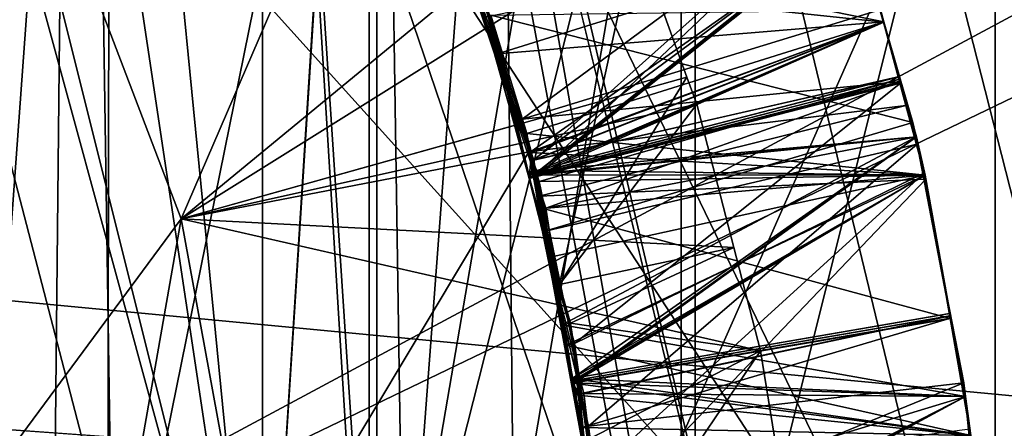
# Model space of a CAD drawing. Extents: x 0 to 200, y 18 to 95.
# Tile 163 of 491: x 74.334 to 75.006, y 47.488 to 47.767. Entities that reach past the tile are written whole.
import ezdxf

# ---------------------------------------------------------------- set-up
doc = ezdxf.new("R2010")
doc.units = 0

msp = doc.modelspace()

# ---------------------------------------------------------------- linework, layer by layer
for points in [[(76.999992, 51.891266, 261.314575), (74.999992, 50.127995, 260.762146), (76.999992, 47.227016, 260.25)], [(74.999992, 47.227016, 281.899994), (76.999992, 51.891266, 280.685425), (76.999992, 47.227016, 281.75)], [(74.999992, 50.127995, 281.237854), (76.999992, 51.891266, 280.685425), (74.999992, 47.227016, 281.899994)], [(77.499992, 51.891266, 36.314583), (74.999992, 51.891266, 36.314583), (77.499992, 47.227016, 35.25)], [(74.999992, 51.891266, 36.314583), (74.999992, 49.619118, 35.519524), (77.499992, 47.227016, 35.25)], [(74.999992, 49.619118, 56.480476), (77.499992, 51.891266, 55.685417), (77.499992, 47.227016, 56.75)], [(68.999992, 51.352016, 263.855286), (76.999992, 47.227016, 262.75), (68.999992, 47.227016, 262.75)], [(68.999992, 51.352016, 263.855286), (76.999992, 51.352016, 263.855286), (76.999992, 47.227016, 262.75)], [(76.999992, 51.352016, 278.144714), (68.999992, 51.352016, 278.144714), (68.999992, 47.227016, 279.25)], [(76.999992, 47.227016, 279.25), (76.999992, 51.352016, 278.144714), (68.999992, 47.227016, 279.25)], [(91.499992, 47.227016, 263.5), (33.5, 50.977016, 264.504822), (33.5, 47.227016, 263.5)], [(91.499992, 50.977016, 264.504822), (33.5, 50.977016, 264.504822), (91.499992, 47.227016, 263.5)], [(91.499992, 50.977016, 277.495178), (91.499992, 47.227016, 278.5), (33.5, 47.227016, 278.5)], [(33.5, 50.977016, 277.495178), (91.499992, 50.977016, 277.495178), (33.5, 47.227016, 278.5)], [(59.860767, 48.947891, 34.165962), (77.999992, 50.484303, 34.450539), (77.999992, 47.227016, 34)], [(77.999992, 50.484303, 57.549461), (59.935822, 48.507076, 57.924049), (77.999992, 47.227016, 58)], [(122.799995, 47.227016, 285), (66.999992, 50.376331, 284.641174), (66.999992, 47.227016, 285)], [(122.799995, 50.376331, 284.641174), (66.999992, 50.376331, 284.641174), (122.799995, 47.227016, 285)], [(69.499992, 50.185715, 281.490784), (74.999992, 50.127995, 281.237854), (69.499992, 47.227016, 281.899994)], [(74.999992, 50.127995, 281.237854), (74.999992, 47.227016, 281.899994), (69.499992, 47.227016, 281.899994)], [(74.999992, 50.127995, 260.762146), (74.708519, 47.829182, 260.122925), (74.999992, 47.227016, 260.100006)], [(76.999992, 47.227016, 260.25), (74.999992, 50.127995, 260.762146), (74.999992, 47.227016, 260.100006)], [(74.999992, 49.953873, 35.653297), (74.382217, 49.787804, 36.298222), (74.999992, 47.227016, 35.299999)], [(74.999992, 49.619118, 35.519524), (74.999992, 49.953873, 35.653297), (74.999992, 47.227016, 35.299999)], [(118.275154, 47.227016, 282.913177), (34.840733, 49.815205, 282.572418), (34.499989, 47.227016, 282.913177)], [(117.93441, 49.815205, 282.572418), (34.840733, 49.815205, 282.572418), (118.275154, 47.227016, 282.913177)], [(54.159252, 49.815205, 263.253906), (98.615891, 49.815205, 263.253906), (54.499992, 47.227016, 262.913177)], [(98.615891, 49.815205, 263.253906), (98.275146, 47.227016, 262.913177), (54.499992, 47.227016, 262.913177)], [(74.382217, 49.787804, 36.298222), (74.366013, 48.199017, 36.009796), (74.999992, 47.227016, 35.299999)], [(74.999992, 49.619118, 35.519524), (74.999992, 47.227016, 35.299999), (74.999992, 47.227016, 35.25)], [(77.499992, 47.227016, 35.25), (74.999992, 49.619118, 35.519524), (74.999992, 47.227016, 35.25)], [(74.999992, 48.430634, 56.682407), (74.999992, 49.619118, 56.480476), (77.499992, 47.227016, 56.75)], [(74.703835, 47.827763, 257.018188), (96.177795, 49.060005, 257.132416), (95.999992, 47.227016, 257)], [(74.258644, 48.191635, 35.544403), (74.499992, 49.032272, 35.656353), (74.499992, 47.227016, 35.5)], [(74.499992, 49.032272, 56.343647), (74.396049, 48.285057, 56.446556), (74.499992, 47.227016, 56.5)], [(74.499992, 49.032272, 35.656353), (74.499992, 48.066658, 36.93882), (74.499992, 47.227016, 35.5)], [(74.499992, 48.066658, 55.06118), (74.499992, 49.032272, 56.343647), (74.499992, 47.227016, 56.5)], [(59.999996, 47.227016, 34.000015), (59.860767, 48.947891, 34.165962), (77.999992, 47.227016, 34)], [(76.999992, 47.227016, 37.75), (73.999992, 48.83651, 37.90852), (73.999992, 47.227016, 37.75)], [(76.999992, 48.83651, 37.90852), (73.999992, 48.83651, 37.90852), (76.999992, 47.227016, 37.75)], [(76.999992, 48.83651, 54.09148), (76.999992, 47.227016, 54.25), (73.999992, 47.227016, 54.25)], [(73.999992, 48.83651, 54.09148), (76.999992, 48.83651, 54.09148), (73.999992, 47.227016, 54.25)], [(74.08963, 48.729534, 55.816177), (74.375809, 48.806431, 56.31469), (74.113594, 47.240868, 56.000816)], [(74.375809, 48.806431, 56.31469), (74.398743, 47.305355, 56.476261), (74.113594, 47.240868, 56.000816)], [(74.375809, 48.806431, 56.31469), (74.582993, 48.213562, 56.40097), (74.398743, 47.305355, 56.476261)], [(73.999992, 48.670685, 38.742188), (76.999992, 47.227016, 38.599998), (73.999992, 47.227016, 38.599998)], [(73.999992, 48.670685, 38.742188), (76.999992, 48.670685, 38.742188), (76.999992, 47.227016, 38.599998)], [(76.999992, 47.227016, 53.400002), (76.999992, 48.670685, 53.257812), (73.999992, 47.227016, 53.400002)], [(76.999992, 48.670685, 53.257812), (73.999992, 48.670685, 53.257812), (73.999992, 47.227016, 53.400002)], [(74.795242, 48.49379, 35.567165), (75.118851, 48.519714, 35.353676), (75.118851, 47.227016, 35.275486)], [(75.118851, 48.519714, 56.646324), (74.795242, 48.49379, 56.432835), (74.795242, 47.227016, 56.50946)], [(75.118851, 47.227016, 56.724514), (75.118851, 48.519714, 56.646324), (74.795242, 47.227016, 56.50946)], [(77.999992, 47.227016, 58), (59.935822, 48.507076, 57.924049), (59.999996, 47.227016, 57.999981)], [(74.578041, 48.45496, 35.886978), (74.795242, 48.49379, 35.567165), (74.795242, 47.227016, 35.49054)], [(74.795242, 48.49379, 56.432835), (74.578041, 48.45496, 56.113022), (74.578041, 47.227016, 56.187298)], [(74.795242, 47.227016, 56.50946), (74.795242, 48.49379, 56.432835), (74.578041, 47.227016, 56.187298)], [(74.795242, 47.227016, 35.49054), (74.795242, 48.49379, 35.567165), (75.118851, 47.227016, 35.275486)], [(74.500015, 48.409077, 36.264835), (74.578041, 48.45496, 35.886978), (74.578041, 47.227016, 35.812702)], [(74.578041, 48.45496, 56.113022), (74.500015, 48.409077, 55.735165), (74.500015, 47.227016, 55.806667)], [(74.578041, 47.227016, 56.187298), (74.578041, 48.45496, 56.113022), (74.500015, 47.227016, 55.806667)], [(74.578041, 47.227016, 35.812702), (74.578041, 48.45496, 35.886978), (74.795242, 47.227016, 35.49054)], [(74.999992, 47.966167, 56.674438), (74.999992, 48.430634, 56.682407), (74.999992, 47.227016, 56.75)], [(74.999992, 48.430634, 56.682407), (77.499992, 47.227016, 56.75), (74.999992, 47.227016, 56.75)], [(74.500015, 47.227016, 36.193333), (74.500015, 48.409077, 36.264835), (74.578041, 47.227016, 35.812702)], [(74.57296, 48.363075, 36.643688), (74.500015, 48.409077, 36.264835), (74.500015, 47.227016, 36.193333)], [(74.500015, 48.409077, 55.735165), (74.57296, 48.363075, 55.356312), (74.57296, 47.227016, 55.42503)], [(74.500015, 47.227016, 55.806667), (74.500015, 48.409077, 55.735165), (74.57296, 47.227016, 55.42503)], [(74.57296, 47.227016, 36.57497), (74.57296, 48.363075, 36.643688), (74.500015, 47.227016, 36.193333)], [(74.785851, 47.227016, 36.900002), (74.57296, 48.363075, 36.643688), (74.57296, 47.227016, 36.57497)], [(74.785851, 48.065937, 36.950745), (74.57296, 48.363075, 36.643688), (74.785851, 47.227016, 36.900002)], [(74.57296, 48.363075, 55.356312), (74.785851, 48.065937, 55.049255), (74.57296, 47.227016, 55.42503)], [(74.396049, 48.285057, 56.446556), (74.395439, 47.923687, 56.468037), (74.499992, 47.227016, 56.5)], [(74.356216, 47.227016, 35.943783), (74.11348, 48.242287, 35.614552), (74.089874, 46.691837, 35.515488)], [(74.363289, 47.932915, 35.961487), (74.11348, 48.242287, 35.614552), (74.356216, 47.227016, 35.943783)], [(74.398743, 47.305355, 56.476261), (74.582993, 48.213562, 56.40097), (74.596794, 47.305328, 56.430603)], [(74.582993, 48.213562, 56.40097), (74.663681, 48.193775, 56.249481), (74.596794, 47.305328, 56.430603)], [(74.366013, 48.199017, 36.009796), (74.363289, 47.932915, 35.961487), (74.999992, 47.227016, 35.299999)], [(74.596794, 47.305328, 56.430603), (74.663681, 48.193775, 56.249481), (74.673195, 47.227016, 56.373203)], [(74.663681, 48.193775, 56.249481), (74.999992, 47.966167, 56.674438), (74.673195, 47.227016, 56.373203)], [(74.258057, 48.113819, 35.540474), (74.258644, 48.191635, 35.544403), (74.499992, 47.227016, 35.5)], [(74.34758, 47.885811, 262.75), (74.206192, 48.118694, 262.75), (73.037193, 45.727478, 262.75)], [(74.252029, 47.320023, 35.500412), (74.258057, 48.113819, 35.540474), (74.499992, 47.227016, 35.5)], [(74.499992, 48.066658, 36.93882), (74.785851, 48.065937, 36.950745), (74.499992, 46.387371, 36.93882)], [(74.499992, 47.227016, 35.5), (74.499992, 48.066658, 36.93882), (74.499992, 46.387371, 36.93882)], [(74.785851, 47.227016, 55.100002), (74.499992, 48.066658, 55.06118), (74.499992, 46.387371, 55.06118)], [(74.499992, 48.066658, 55.06118), (74.499992, 47.227016, 56.5), (74.499992, 46.387371, 55.06118)], [(74.785851, 48.065937, 55.049255), (74.499992, 48.066658, 55.06118), (74.785851, 47.227016, 55.100002)], [(74.785851, 48.065937, 36.950745), (74.785851, 47.227016, 36.900002), (74.499992, 46.387371, 36.93882)], [(74.57296, 47.227016, 55.42503), (74.785851, 48.065937, 55.049255), (74.785851, 47.227016, 55.100002)], [(74.999992, 47.966167, 56.674438), (74.999992, 47.227016, 56.700001), (74.673195, 47.227016, 56.373203)], [(74.999992, 47.966167, 56.674438), (74.999992, 47.227016, 56.75), (74.999992, 47.227016, 56.700001)], [(74.24707, 47.947014, 257.75), (74.34758, 47.885811, 257.75), (74.24707, 46.507015, 257.75)], [(74.34758, 47.885811, 257.75), (74.582047, 47.949329, 257.992737), (74.444519, 47.631191, 257.75)], [(74.582047, 47.949329, 257.992737), (74.678261, 47.696594, 257.992737), (74.444519, 47.631191, 257.75)], [(74.582047, 47.949329, 257.992737), (74.61734, 47.860664, 258.134644), (74.678261, 47.696594, 257.992737)], [(74.363289, 47.932915, 35.961487), (74.356216, 47.227016, 35.943783), (74.999992, 47.227016, 35.299999)], [(74.395439, 47.923687, 56.468037), (74.297081, 47.788548, 56.314686), (74.394569, 47.413872, 56.498337)], [(74.395439, 47.923687, 56.468037), (74.394569, 47.413872, 56.498337), (74.499992, 47.227016, 56.5)], [(74.444519, 47.631191, 262.75), (74.34758, 47.885811, 262.75), (73.037193, 45.727478, 262.75)], [(74.34758, 47.885811, 257.75), (74.444519, 47.631191, 257.75), (74.24707, 46.507015, 257.75)], [(74.737488, 47.872231, 262.396576), (74.34758, 47.885811, 262.75), (74.444519, 47.631191, 262.75)], [(74.754585, 47.824928, 262.394653), (74.737488, 47.872231, 262.396576), (74.444519, 47.631191, 262.75)], [(74.678261, 47.696594, 257.992737), (74.61734, 47.860664, 258.134644), (74.683319, 47.67701, 258.122162)], [(74.61734, 47.860664, 258.134644), (74.905495, 47.833241, 258.275909), (74.683319, 47.67701, 258.122162)], [(74.896523, 47.861233, 262.008362), (74.62603, 47.83683, 262.160889), (74.677383, 47.699154, 262.151489)], [(74.639427, 47.799797, 258.830505), (74.897064, 47.860348, 258.977478), (74.685135, 47.671242, 258.821777)], [(74.640564, 47.797081, 260.230286), (74.897064, 47.860348, 260.377472), (74.686058, 47.660496, 260.2211)], [(74.647621, 47.794682, 259.530029), (74.897064, 47.860348, 259.67749), (74.924088, 47.765366, 259.671997)], [(74.921425, 47.773716, 262.003296), (74.896523, 47.861233, 262.008362), (74.677383, 47.699154, 262.151489)], [(74.897064, 47.860348, 258.977478), (74.924088, 47.765366, 258.971985), (74.685135, 47.671242, 258.821777)], [(74.897064, 47.860348, 260.377472), (74.924088, 47.765366, 260.371979), (74.686058, 47.660496, 260.2211)], [(74.897064, 47.860348, 258.977478), (74.905396, 47.834843, 259.20694), (74.924088, 47.765366, 258.971985)], [(74.897064, 47.860348, 259.67749), (74.905396, 47.834843, 259.906921), (74.924088, 47.765366, 259.671997)], [(74.897064, 47.860348, 260.377472), (74.905396, 47.834843, 260.606934), (74.924088, 47.765366, 260.371979)], [(74.62603, 47.83683, 262.160889), (74.645782, 47.788109, 262.329651), (74.677383, 47.699154, 262.151489)], [(74.635979, 47.826469, 260.932159), (74.904961, 47.836185, 261.076172), (74.682053, 47.658623, 260.921051)], [(74.904961, 47.836185, 261.076172), (74.92408, 47.765388, 261.072083), (74.682053, 47.658623, 260.921051)], [(74.904961, 47.836185, 261.076172), (74.90905, 47.821301, 261.306152), (74.92408, 47.765388, 261.072083)], [(74.905396, 47.834843, 260.606934), (74.630547, 47.824535, 260.76004), (74.924141, 47.765411, 260.602905)], [(74.905396, 47.834843, 258.506927), (74.639931, 47.800026, 258.658508), (74.684616, 47.671062, 258.64975)], [(74.905396, 47.834843, 259.906921), (74.640968, 47.797157, 260.058289), (74.687775, 47.66106, 260.049072)], [(74.905396, 47.834843, 259.20694), (74.64193, 47.792717, 259.358002), (74.686951, 47.662395, 259.349182)], [(74.905495, 47.833241, 258.275909), (74.923828, 47.765324, 258.272003), (74.683319, 47.67701, 258.122162)], [(74.924141, 47.765411, 258.50293), (74.905396, 47.834843, 258.506927), (74.684616, 47.671062, 258.64975)], [(74.924141, 47.765411, 259.202911), (74.905396, 47.834843, 259.20694), (74.686951, 47.662395, 259.349182)], [(74.924141, 47.765411, 259.902924), (74.905396, 47.834843, 259.906921), (74.687775, 47.66106, 260.049072)], [(74.708519, 47.829182, 260.122925), (74.703835, 47.827763, 257.018188), (74.849991, 47.227016, 257)], [(74.849991, 47.227016, 260.100006), (74.708519, 47.829182, 260.122925), (74.849991, 47.227016, 257)], [(74.999992, 47.227016, 260.100006), (74.708519, 47.829182, 260.122925), (74.849991, 47.227016, 260.100006)], [(74.905495, 47.833241, 258.275909), (74.905396, 47.834843, 258.506927), (74.923828, 47.765324, 258.272003)], [(74.905396, 47.834843, 258.506927), (74.924141, 47.765411, 258.50293), (74.923828, 47.765324, 258.272003)], [(74.905396, 47.834843, 259.20694), (74.924141, 47.765411, 259.202911), (74.924088, 47.765366, 258.971985)], [(74.905396, 47.834843, 259.906921), (74.924141, 47.765411, 259.902924), (74.924088, 47.765366, 259.671997)], [(74.905396, 47.834843, 260.606934), (74.924141, 47.765411, 260.602905), (74.924088, 47.765366, 260.371979)], [(74.789734, 47.727722, 262.390717), (74.754585, 47.824928, 262.394653), (74.444519, 47.631191, 262.75)], [(74.630547, 47.824535, 260.76004), (74.635979, 47.826469, 260.932159), (74.683617, 47.676464, 260.749969)], [(74.924141, 47.765411, 260.602905), (74.630547, 47.824535, 260.76004), (74.683617, 47.676464, 260.749969)], [(74.683617, 47.676464, 260.749969), (74.635979, 47.826469, 260.932159), (74.682053, 47.658623, 260.921051)], [(74.645782, 47.788109, 262.329651), (74.754585, 47.824928, 262.394653), (74.702782, 47.586334, 262.316223)], [(74.754585, 47.824928, 262.394653), (74.789734, 47.727722, 262.390717), (74.702782, 47.586334, 262.316223)], [(74.703835, 47.827763, 257.018188), (95.999992, 47.227016, 257), (74.849991, 47.227016, 257)], [(74.90905, 47.821301, 261.306152), (74.651428, 47.768467, 261.456207), (74.660538, 47.743713, 261.454529)], [(74.924141, 47.765411, 261.302917), (74.90905, 47.821301, 261.306152), (74.660538, 47.743713, 261.454529)], [(74.90905, 47.821301, 261.306152), (74.924141, 47.765411, 261.302917), (74.92408, 47.765388, 261.072083)], [(74.639931, 47.800026, 258.658508), (74.639427, 47.799797, 258.830505), (74.684616, 47.671062, 258.64975)], [(74.639427, 47.799797, 258.830505), (74.685135, 47.671242, 258.821777), (74.684616, 47.671062, 258.64975)], [(74.640968, 47.797157, 260.058289), (74.640564, 47.797081, 260.230286), (74.687775, 47.66106, 260.049072)], [(74.687775, 47.66106, 260.049072), (74.640564, 47.797081, 260.230286), (74.686058, 47.660496, 260.2211)], [(74.64193, 47.792717, 259.358002), (74.647621, 47.794682, 259.530029), (74.686951, 47.662395, 259.349182)], [(74.686951, 47.662395, 259.349182), (74.647621, 47.794682, 259.530029), (74.681473, 47.661053, 259.52121)], [(74.647621, 47.794682, 259.530029), (74.924088, 47.765366, 259.671997), (74.681473, 47.661053, 259.52121)], [(74.394569, 47.413872, 56.498337), (74.297081, 47.788548, 56.314686), (74.301239, 47.247318, 56.313503)], [(74.677383, 47.699154, 262.151489), (74.645782, 47.788109, 262.329651), (74.702782, 47.586334, 262.316223)], [(74.651428, 47.768467, 261.456207), (74.655899, 47.770103, 261.628357), (74.660538, 47.743713, 261.454529)], [(74.655899, 47.770103, 261.628357), (74.921593, 47.773739, 261.772552), (74.943932, 47.696957, 261.768097)], [(74.655899, 47.770103, 261.628357), (74.943932, 47.696957, 261.768097), (74.691071, 47.622253, 261.618622)], [(74.68055, 47.689373, 261.450806), (74.655899, 47.770103, 261.628357), (74.691071, 47.622253, 261.618622)], [(74.660538, 47.743713, 261.454529), (74.655899, 47.770103, 261.628357), (74.68055, 47.689373, 261.450806)], [(74.935318, 47.724854, 262.000458), (74.921425, 47.773716, 262.003296), (74.677383, 47.699154, 262.151489)], [(74.921593, 47.773739, 261.772552), (74.921425, 47.773716, 262.003296), (74.935318, 47.724854, 262.000458)], [(74.921593, 47.773739, 261.772552), (74.935318, 47.724854, 262.000458), (74.943932, 47.696957, 261.768097)], [(74.924141, 47.765411, 261.302917), (74.660538, 47.743713, 261.454529), (74.68055, 47.689373, 261.450806)], [(74.924141, 47.765411, 261.302917), (74.68055, 47.689373, 261.450806), (74.95237, 47.660843, 261.296875)], [(74.924088, 47.765366, 259.671997), (74.93515, 47.726463, 259.669739), (74.681473, 47.661053, 259.52121)], [(74.92408, 47.765388, 261.072083), (74.935341, 47.723705, 261.069672), (74.682053, 47.658623, 260.921051)], [(74.923828, 47.765324, 258.272003), (74.939156, 47.708546, 258.268738), (74.683319, 47.67701, 258.122162)], [(74.924141, 47.765411, 260.602905), (74.683617, 47.676464, 260.749969), (74.95237, 47.660843, 260.596893)], [(74.934219, 47.728069, 258.500763), (74.924141, 47.765411, 258.50293), (74.684616, 47.671062, 258.64975)], [(74.924088, 47.765366, 258.971985), (74.934669, 47.728168, 258.969818), (74.685135, 47.671242, 258.821777)], [(74.924088, 47.765366, 260.371979), (74.935631, 47.724773, 260.369629), (74.686058, 47.660496, 260.2211)], [(74.934685, 47.726357, 259.200684), (74.924141, 47.765411, 259.202911), (74.686951, 47.662395, 259.349182)], [(74.935143, 47.724655, 259.900574), (74.924141, 47.765411, 259.902924), (74.687775, 47.66106, 260.049072)], [(74.923828, 47.765324, 258.272003), (74.924141, 47.765411, 258.50293), (74.934219, 47.728069, 258.500763)], [(74.923828, 47.765324, 258.272003), (74.934219, 47.728069, 258.500763), (74.939156, 47.708546, 258.268738)], [(74.92408, 47.765388, 261.072083), (74.924141, 47.765411, 261.302917), (74.935341, 47.723705, 261.069672)], [(74.924088, 47.765366, 260.371979), (74.924141, 47.765411, 260.602905), (74.935631, 47.724773, 260.369629)], [(74.924088, 47.765366, 259.671997), (74.924141, 47.765411, 259.902924), (74.93515, 47.726463, 259.669739)], [(74.924088, 47.765366, 258.971985), (74.924141, 47.765411, 259.202911), (74.934669, 47.728168, 258.969818)], [(74.935341, 47.723705, 261.069672), (74.924141, 47.765411, 261.302917), (74.95237, 47.660843, 261.296875)], [(74.935631, 47.724773, 260.369629), (74.924141, 47.765411, 260.602905), (74.95237, 47.660843, 260.596893)], [(74.93515, 47.726463, 259.669739), (74.924141, 47.765411, 259.902924), (74.935143, 47.724655, 259.900574)], [(74.934669, 47.728168, 258.969818), (74.924141, 47.765411, 259.202911), (74.934685, 47.726357, 259.200684)], [(74.796402, 47.70927, 262.389984), (74.789734, 47.727722, 262.390717), (74.444519, 47.631191, 262.75)], [(74.935318, 47.724854, 262.000458), (74.677383, 47.699154, 262.151489), (74.684853, 47.660629, 262.148956)], [(74.93515, 47.726463, 259.669739), (74.946381, 47.686996, 259.66745), (74.681473, 47.661053, 259.52121)], [(74.682053, 47.658623, 260.921051), (74.935341, 47.723705, 261.069672), (74.712944, 47.546093, 260.913574)], [(74.934219, 47.728069, 258.500763), (74.684616, 47.671062, 258.64975), (74.687042, 47.664059, 258.649292)], [(74.946091, 47.686981, 261.99826), (74.935318, 47.724854, 262.000458), (74.684853, 47.660629, 262.148956)], [(74.685135, 47.671242, 258.821777), (74.934669, 47.728168, 258.969818), (74.686424, 47.663948, 258.821289)], [(74.686058, 47.660496, 260.2211), (74.935631, 47.724773, 260.369629), (74.693405, 47.638443, 260.219604)], [(74.934669, 47.728168, 258.969818), (74.946381, 47.686996, 258.967438), (74.686424, 47.663948, 258.821289)], [(74.934685, 47.726357, 259.200684), (74.686951, 47.662395, 259.349182), (74.688972, 47.656551, 259.348785)], [(74.934219, 47.728069, 258.500763), (74.687042, 47.664059, 258.649292), (74.95237, 47.660843, 258.496887)], [(74.935143, 47.724655, 259.900574), (74.687775, 47.66106, 260.049072), (74.95237, 47.660843, 259.896881)], [(74.95237, 47.660843, 259.196899), (74.934685, 47.726357, 259.200684), (74.688972, 47.656551, 259.348785)], [(74.935631, 47.724773, 260.369629), (74.946381, 47.686996, 260.367432), (74.693405, 47.638443, 260.219604)], [(74.789734, 47.727722, 262.390717), (74.796402, 47.70927, 262.389984), (74.702782, 47.586334, 262.316223)], [(74.935341, 47.723705, 261.069672), (74.951889, 47.662464, 261.066162), (74.712944, 47.546093, 260.913574)], [(74.939156, 47.708546, 258.268738), (74.934219, 47.728069, 258.500763), (74.95237, 47.660843, 258.496887)], [(74.934669, 47.728168, 258.969818), (74.934685, 47.726357, 259.200684), (74.946381, 47.686996, 258.967438)], [(74.946381, 47.686996, 258.967438), (74.934685, 47.726357, 259.200684), (74.95237, 47.660843, 259.196899)], [(74.93515, 47.726463, 259.669739), (74.935143, 47.724655, 259.900574), (74.946381, 47.686996, 259.66745)], [(74.946381, 47.686996, 259.66745), (74.935143, 47.724655, 259.900574), (74.95237, 47.660843, 259.896881)], [(74.943932, 47.696957, 261.768097), (74.935318, 47.724854, 262.000458), (74.946091, 47.686981, 261.99826)], [(74.951889, 47.662464, 261.066162), (74.935341, 47.723705, 261.069672), (74.95237, 47.660843, 261.296875)], [(74.946381, 47.686996, 260.367432), (74.935631, 47.724773, 260.369629), (74.95237, 47.660843, 260.596893)], [(74.796402, 47.70927, 262.389984), (74.444519, 47.631191, 262.75), (74.821732, 47.611526, 262.386169)], [(74.683319, 47.67701, 258.122162), (74.939156, 47.708546, 258.268738), (74.688789, 47.646572, 258.120178)], [(74.939156, 47.708546, 258.268738), (74.952744, 47.658184, 258.265808), (74.688789, 47.646572, 258.120178)], [(74.796402, 47.70927, 262.389984), (74.821732, 47.611526, 262.386169), (74.702782, 47.586334, 262.316223)], [(74.939156, 47.708546, 258.268738), (74.95237, 47.660843, 258.496887), (74.952744, 47.658184, 258.265808)], [(74.678261, 47.696594, 257.992737), (74.681915, 47.676754, 257.992737), (74.444519, 47.631191, 257.75)], [(74.684853, 47.660629, 262.148956), (74.677383, 47.699154, 262.151489), (74.702782, 47.586334, 262.316223)], [(74.678261, 47.696594, 257.992737), (74.683319, 47.67701, 258.122162), (74.681915, 47.676754, 257.992737)], [(74.943932, 47.696957, 261.768097), (74.946838, 47.682072, 261.767273), (74.691071, 47.622253, 261.618622)], [(74.943932, 47.696957, 261.768097), (74.946091, 47.686981, 261.99826), (74.946838, 47.682072, 261.767273)], [(74.95237, 47.660843, 261.296875), (74.68055, 47.689373, 261.450806), (74.712227, 47.519451, 261.439758)], [(74.68055, 47.689373, 261.450806), (74.691071, 47.622253, 261.618622), (74.712227, 47.519451, 261.439758)], [(74.681473, 47.661053, 259.52121), (74.946381, 47.686996, 259.66745), (74.716827, 47.521553, 259.511993)], [(74.946091, 47.686981, 261.99826), (74.684853, 47.660629, 262.148956), (74.704552, 47.558914, 262.142334)], [(74.686424, 47.663948, 258.821289), (74.946381, 47.686996, 258.967438), (74.711357, 47.522209, 258.812073)], [(74.691071, 47.622253, 261.618622), (74.946838, 47.682072, 261.767273), (74.722603, 47.489712, 261.609894)], [(74.693405, 47.638443, 260.219604), (74.946381, 47.686996, 260.367432), (74.711983, 47.51931, 260.211884)], [(74.946091, 47.686981, 261.99826), (74.704552, 47.558914, 262.142334), (74.979736, 47.509979, 261.98822)], [(74.946381, 47.686996, 258.967438), (74.969139, 47.566669, 258.960602), (74.711357, 47.522209, 258.812073)], [(74.946381, 47.686996, 260.367432), (74.969803, 47.563198, 260.360413), (74.711983, 47.51931, 260.211884)], [(74.946381, 47.686996, 259.66745), (74.969467, 47.564941, 259.660522), (74.716827, 47.521553, 259.511993)], [(74.946838, 47.682072, 261.767273), (74.97863, 47.51936, 261.758026), (74.722603, 47.489712, 261.609894)], [(74.946838, 47.682072, 261.767273), (74.946091, 47.686981, 261.99826), (74.979736, 47.509979, 261.98822)], [(74.946381, 47.686996, 260.367432), (74.95237, 47.660843, 260.596893), (74.969803, 47.563198, 260.360413)], [(74.946381, 47.686996, 259.66745), (74.95237, 47.660843, 259.896881), (74.969467, 47.564941, 259.660522)], [(74.946381, 47.686996, 258.967438), (74.95237, 47.660843, 259.196899), (74.969139, 47.566669, 258.960602)], [(74.97863, 47.51936, 261.758026), (74.946838, 47.682072, 261.767273), (74.979736, 47.509979, 261.98822)], [(74.444519, 47.631191, 257.75), (74.681915, 47.676754, 257.992737), (74.493797, 47.363239, 257.75)], [(74.681915, 47.676754, 257.992737), (74.734856, 47.388874, 257.992737), (74.493797, 47.363239, 257.75)], [(74.681915, 47.676754, 257.992737), (74.683319, 47.67701, 258.122162), (74.688789, 47.646572, 258.120178)], [(74.681915, 47.676754, 257.992737), (74.688789, 47.646572, 258.120178), (74.734856, 47.388874, 257.992737)], [(74.683617, 47.676464, 260.749969), (74.682053, 47.658623, 260.921051), (74.696457, 47.605038, 260.745331)], [(74.95237, 47.660843, 260.596893), (74.683617, 47.676464, 260.749969), (74.696457, 47.605038, 260.745331)], [(74.684616, 47.671062, 258.64975), (74.685135, 47.671242, 258.821777), (74.686424, 47.663948, 258.821289)], [(74.687042, 47.664059, 258.649292), (74.684616, 47.671062, 258.64975), (74.686424, 47.663948, 258.821289)], [(74.686951, 47.662395, 259.349182), (74.681473, 47.661053, 259.52121), (74.688972, 47.656551, 259.348785)], [(74.687042, 47.664059, 258.649292), (74.686424, 47.663948, 258.821289), (74.711357, 47.522209, 258.812073)], [(74.711365, 47.52224, 258.640076), (74.687042, 47.664059, 258.649292), (74.711357, 47.522209, 258.812073)], [(74.95237, 47.660843, 258.496887), (74.687042, 47.664059, 258.649292), (74.711365, 47.52224, 258.640076)], [(74.712944, 47.546093, 260.913574), (74.951889, 47.662464, 261.066162), (74.722321, 47.453728, 260.907623)], [(74.951889, 47.662464, 261.066162), (74.982666, 47.487797, 261.056274), (74.722321, 47.453728, 260.907623)], [(74.951889, 47.662464, 261.066162), (74.969452, 47.563465, 261.291382), (74.982666, 47.487797, 261.056274)], [(74.951889, 47.662464, 261.066162), (74.95237, 47.660843, 261.296875), (74.969452, 47.563465, 261.291382)], [(74.688972, 47.656551, 259.348785), (74.681473, 47.661053, 259.52121), (74.716827, 47.521553, 259.511993)], [(74.696457, 47.605038, 260.745331), (74.682053, 47.658623, 260.921051), (74.712944, 47.546093, 260.913574)], [(74.684853, 47.660629, 262.148956), (74.702782, 47.586334, 262.316223), (74.704552, 47.558914, 262.142334)], [(74.687775, 47.66106, 260.049072), (74.686058, 47.660496, 260.2211), (74.691658, 47.638149, 260.047607)], [(74.686058, 47.660496, 260.2211), (74.693405, 47.638443, 260.219604), (74.691658, 47.638149, 260.047607)], [(74.95237, 47.660843, 259.896881), (74.687775, 47.66106, 260.049072), (74.691658, 47.638149, 260.047607)], [(74.688789, 47.646572, 258.120178), (74.952744, 47.658184, 258.265808), (74.728859, 47.424053, 258.105713)], [(74.95237, 47.660843, 259.196899), (74.688972, 47.656551, 259.348785), (74.711617, 47.520752, 259.339996)], [(74.688972, 47.656551, 259.348785), (74.716827, 47.521553, 259.511993), (74.711617, 47.520752, 259.339996)], [(74.95237, 47.660843, 259.896881), (74.691658, 47.638149, 260.047607), (74.969498, 47.563164, 259.891357)], [(74.95237, 47.660843, 260.596893), (74.696457, 47.605038, 260.745331), (74.707245, 47.545078, 260.741425)], [(74.95237, 47.660843, 260.596893), (74.707245, 47.545078, 260.741425), (74.983498, 47.483326, 260.586853)], [(74.968887, 47.56665, 258.491547), (74.95237, 47.660843, 258.496887), (74.711365, 47.52224, 258.640076)], [(74.969193, 47.564915, 259.191467), (74.95237, 47.660843, 259.196899), (74.711617, 47.520752, 259.339996)], [(74.969452, 47.563465, 261.291382), (74.95237, 47.660843, 261.296875), (74.712227, 47.519451, 261.439758)], [(74.952744, 47.658184, 258.265808), (74.983902, 47.480068, 258.255737), (74.728859, 47.424053, 258.105713)], [(74.969803, 47.563198, 260.360413), (74.95237, 47.660843, 260.596893), (74.983498, 47.483326, 260.586853)], [(74.969467, 47.564941, 259.660522), (74.95237, 47.660843, 259.896881), (74.969498, 47.563164, 259.891357)], [(74.969139, 47.566669, 258.960602), (74.95237, 47.660843, 259.196899), (74.969193, 47.564915, 259.191467)], [(74.952744, 47.658184, 258.265808), (74.95237, 47.660843, 258.496887), (74.968887, 47.56665, 258.491547)], [(74.952744, 47.658184, 258.265808), (74.968887, 47.56665, 258.491547), (74.983902, 47.480068, 258.255737)], [(74.688789, 47.646572, 258.120178), (74.728859, 47.424053, 258.105713), (74.734856, 47.388874, 257.992737)], [(74.691658, 47.638149, 260.047607), (74.693405, 47.638443, 260.219604), (74.711853, 47.519207, 260.039886)], [(74.969498, 47.563164, 259.891357), (74.691658, 47.638149, 260.047607), (74.711853, 47.519207, 260.039886)], [(74.693405, 47.638443, 260.219604), (74.711983, 47.51931, 260.211884), (74.711853, 47.519207, 260.039886)], [(74.493797, 47.363239, 262.75), (74.444519, 47.631191, 262.75), (73.037193, 45.727478, 262.75)], [(74.444519, 47.631191, 257.75), (74.493797, 47.363239, 257.75), (74.24707, 46.507015, 257.75)], [(74.839951, 47.541229, 262.383423), (74.444519, 47.631191, 262.75), (74.493797, 47.363239, 262.75)], [(74.821732, 47.611526, 262.386169), (74.444519, 47.631191, 262.75), (74.839951, 47.541229, 262.383423)], [(74.712227, 47.519451, 261.439758), (74.691071, 47.622253, 261.618622), (74.722603, 47.489712, 261.609894)], [(74.702782, 47.586334, 262.316223), (74.821732, 47.611526, 262.386169), (74.710228, 47.560001, 262.314484)], [(74.710228, 47.560001, 262.314484), (74.821732, 47.611526, 262.386169), (74.839951, 47.541229, 262.383423)], [(74.696457, 47.605038, 260.745331), (74.712944, 47.546093, 260.913574), (74.707245, 47.545078, 260.741425)], [(74.702782, 47.586334, 262.316223), (74.710228, 47.560001, 262.314484), (74.704552, 47.558914, 262.142334)], [(74.711357, 47.522209, 258.812073), (74.969139, 47.566669, 258.960602), (74.979889, 47.509911, 258.957397)], [(74.968887, 47.56665, 258.491547), (74.711365, 47.52224, 258.640076), (74.983498, 47.483326, 258.486847)], [(74.969193, 47.564915, 259.191467), (74.711617, 47.520752, 259.339996), (74.713226, 47.51104, 259.339355)], [(74.969498, 47.563164, 259.891357), (74.711853, 47.519207, 260.039886), (74.983498, 47.483326, 259.886841)], [(74.711983, 47.51931, 260.211884), (74.969803, 47.563198, 260.360413), (74.979889, 47.509911, 260.357391)], [(74.969452, 47.563465, 261.291382), (74.712227, 47.519451, 261.439758), (74.717934, 47.48885, 261.437744)], [(74.969193, 47.564915, 259.191467), (74.713226, 47.51104, 259.339355), (74.983498, 47.483326, 259.186859)], [(74.716827, 47.521553, 259.511993), (74.969467, 47.564941, 259.660522), (74.719246, 47.512043, 259.511353)], [(74.969452, 47.563465, 261.291382), (74.717934, 47.48885, 261.437744), (74.983498, 47.483326, 261.286835)], [(74.719246, 47.512043, 259.511353), (74.969467, 47.564941, 259.660522), (74.979889, 47.509911, 259.657379)], [(74.968887, 47.56665, 258.491547), (74.983498, 47.483326, 258.486847), (74.983902, 47.480068, 258.255737)], [(74.969139, 47.566669, 258.960602), (74.969193, 47.564915, 259.191467), (74.979889, 47.509911, 258.957397)], [(74.979889, 47.509911, 258.957397), (74.969193, 47.564915, 259.191467), (74.983498, 47.483326, 259.186859)], [(74.982666, 47.487797, 261.056274), (74.969452, 47.563465, 261.291382), (74.983498, 47.483326, 261.286835)], [(74.969467, 47.564941, 259.660522), (74.969498, 47.563164, 259.891357), (74.979889, 47.509911, 259.657379)], [(74.979889, 47.509911, 259.657379), (74.969498, 47.563164, 259.891357), (74.983498, 47.483326, 259.886841)], [(74.979889, 47.509911, 260.357391), (74.969803, 47.563198, 260.360413), (74.983498, 47.483326, 260.586853)], [(74.704552, 47.558914, 262.142334), (74.710228, 47.560001, 262.314484), (74.728775, 47.433838, 262.134186)], [(74.979736, 47.509979, 261.98822), (74.704552, 47.558914, 262.142334), (74.728775, 47.433838, 262.134186)], [(74.710228, 47.560001, 262.314484), (74.839951, 47.541229, 262.383423), (74.730103, 47.378937, 262.302826)], [(74.728775, 47.433838, 262.134186), (74.710228, 47.560001, 262.314484), (74.730103, 47.378937, 262.302826)], [(74.863304, 47.396858, 262.377899), (74.839951, 47.541229, 262.383423), (74.493797, 47.363239, 262.75)], [(74.707245, 47.545078, 260.741425), (74.712944, 47.546093, 260.913574), (74.735382, 47.388634, 260.731262)], [(74.983498, 47.483326, 260.586853), (74.707245, 47.545078, 260.741425), (74.735382, 47.388634, 260.731262)], [(74.712944, 47.546093, 260.913574), (74.722321, 47.453728, 260.907623), (74.735382, 47.388634, 260.731262)], [(74.839951, 47.541229, 262.383423), (74.863304, 47.396858, 262.377899), (74.730103, 47.378937, 262.302826)], [(74.711365, 47.52224, 258.640076), (74.711357, 47.522209, 258.812073), (74.734909, 47.385048, 258.631165)], [(74.711357, 47.522209, 258.812073), (74.735481, 47.385143, 258.803162), (74.734909, 47.385048, 258.631165)], [(74.711357, 47.522209, 258.812073), (74.979889, 47.509911, 258.957397), (74.735481, 47.385143, 258.803162)], [(74.983498, 47.483326, 258.486847), (74.711365, 47.52224, 258.640076), (74.734909, 47.385048, 258.631165)], [(74.711617, 47.520752, 259.339996), (74.716827, 47.521553, 259.511993), (74.713226, 47.51104, 259.339355)], [(74.716827, 47.521553, 259.511993), (74.719246, 47.512043, 259.511353), (74.713226, 47.51104, 259.339355)], [(74.711853, 47.519207, 260.039886), (74.711983, 47.51931, 260.211884), (74.735931, 47.377346, 260.03067)], [(74.983498, 47.483326, 259.886841), (74.711853, 47.519207, 260.039886), (74.735931, 47.377346, 260.03067)], [(74.735931, 47.377346, 260.03067), (74.711983, 47.51931, 260.211884), (74.734169, 47.377075, 260.202667)], [(74.711983, 47.51931, 260.211884), (74.979889, 47.509911, 260.357391), (74.734169, 47.377075, 260.202667)], [(74.712227, 47.519451, 261.439758), (74.722603, 47.489712, 261.609894), (74.717934, 47.48885, 261.437744)], [(74.722603, 47.489712, 261.609894), (74.97863, 47.51936, 261.758026), (74.727539, 47.416653, 261.605225)], [(74.97863, 47.51936, 261.758026), (74.986237, 47.44482, 261.753845), (74.727539, 47.416653, 261.605225)], [(74.97863, 47.51936, 261.758026), (74.979736, 47.509979, 261.98822), (74.986237, 47.44482, 261.753845)], [(74.713226, 47.51104, 259.339355), (74.719246, 47.512043, 259.511353), (74.735275, 47.378792, 259.33078)], [(74.983498, 47.483326, 259.186859), (74.713226, 47.51104, 259.339355), (74.735275, 47.378792, 259.33078)], [(74.735275, 47.378792, 259.33078), (74.719246, 47.512043, 259.511353), (74.730049, 47.378437, 259.502777)], [(74.719246, 47.512043, 259.511353), (74.979889, 47.509911, 259.657379), (74.730049, 47.378437, 259.502777)], [(74.98423, 47.464569, 261.985687), (74.979736, 47.509979, 261.98822), (74.728775, 47.433838, 262.134186)], [(74.979889, 47.509911, 259.657379), (74.989746, 47.408455, 259.651703), (74.730049, 47.378437, 259.502777)], [(74.979889, 47.509911, 260.357391), (74.989746, 47.408455, 260.351715), (74.734169, 47.377075, 260.202667)], [(74.979889, 47.509911, 258.957397), (74.989746, 47.408455, 258.951721), (74.735481, 47.385143, 258.803162)], [(74.979736, 47.509979, 261.98822), (74.98423, 47.464569, 261.985687), (74.986237, 47.44482, 261.753845)], [(74.979889, 47.509911, 258.957397), (74.983498, 47.483326, 259.186859), (74.989746, 47.408455, 258.951721)], [(74.979889, 47.509911, 259.657379), (74.983498, 47.483326, 259.886841), (74.989746, 47.408455, 259.651703)], [(74.979889, 47.509911, 260.357391), (74.983498, 47.483326, 260.586853), (74.989746, 47.408455, 260.351715)], [(74.717934, 47.48885, 261.437744), (74.722603, 47.489712, 261.609894), (74.733574, 47.404961, 261.432312)], [(74.983498, 47.483326, 261.286835), (74.717934, 47.48885, 261.437744), (74.733574, 47.404961, 261.432312)], [(74.722603, 47.489712, 261.609894), (74.727539, 47.416653, 261.605225), (74.733574, 47.404961, 261.432312)]]:
    msp.add_3dface(points)

doc.saveas('drawing.dxf')
